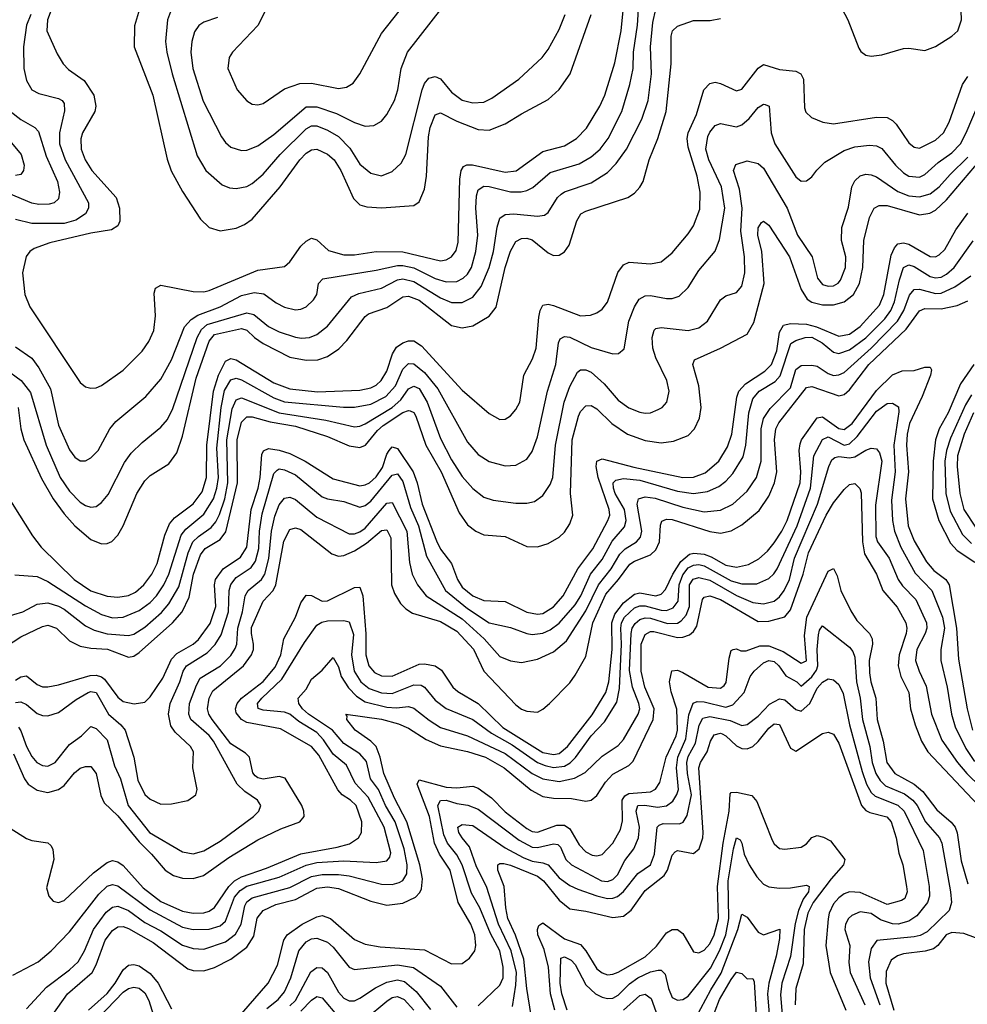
# Model space of a CAD drawing. Header units: inches. Extents: x 884549 to 1028252, y 526810 to 653624.
# Tile 1010 of 1056: x 993745 to 997268, y 634492 to 638151. Entities that reach past the tile are written whole.
import ezdxf

# ---------------------------------------------------------------- set-up
doc = ezdxf.new("R2010")
doc.units = ezdxf.units.IN
doc.header["$MEASUREMENT"] = 0
doc.layers.add('A9693', color=7, linetype='Continuous')

msp = doc.modelspace()

# ---------------------------------------------------------------- linework, layer by layer
at = {"layer": 'A9693', "color": 5}
for points, elevation in [([(994661.7, 638190), (994630.1, 638129.9), (994536.9, 638030), (994523.6, 638010), (994518.4, 637970), (994554, 637890), (994590, 637848.9), (994610, 637836.9), (994630, 637834.9), (994650, 637839.6), (994730, 637893.8), (994786.6, 637913.4), (994830, 637915.4), (994930, 637894.8), (994959.9, 637900.1), (994984.6, 637915.4), (995009.8, 637950), (995090, 638099.7), (995250, 638302.2)], 3580), ([(993730, 636935), (993790, 636893.4), (993816.6, 636856.6), (993859.3, 636779.3), (993890, 636644.6), (993930, 636552.4), (993950, 636525), (993970, 636511.9), (993990, 636511.9), (994010, 636523.2), (994036.5, 636550), (994080.9, 636630), (994102.1, 636657.9), (994214, 636750), (994270, 636814.5), (994310, 636887.3), (994358, 637010), (994383.1, 637036.9), (994407.8, 637052.2), (994490, 637083.7), (994570, 637125.4), (994616.9, 637136.9), (994652.2, 637132.2), (994698.8, 637098.8), (994730, 637082.5), (994770, 637072.7), (994790, 637075.5), (994810, 637084.4), (994837.5, 637110), (994849.9, 637130), (994856, 637170), (994872.2, 637187.8), (995070, 637219.6), (995150, 637236.8), (995170, 637237.5), (995210, 637228.6), (995290, 637188.9), (995330, 637176.1), (995370, 637177.8), (995393.7, 637190), (995410, 637205.3), (995424.6, 637230), (995441.1, 637290), (995447.8, 637350), (995440.7, 637450), (995443.8, 637496.2), (995450, 637518), (995470, 637531.8), (995490, 637530.8), (995570, 637511.6), (995608.8, 637511.2), (995630, 637516), (995652.7, 637527.3), (995717.5, 637582.5), (995824.8, 637615.2), (995870, 637640.8), (995902.9, 637670), (995932.6, 637710), (995983.2, 637810), (996013.8, 637910), (996025.5, 637970), (996027.5, 638030), (996041.3, 638130), (996050.7, 638269.3)], 3460), ([(994480.5, 638159.5), (994430, 638142.3), (994410.6, 638129.4), (994394.7, 638105.3), (994384.6, 638070), (994381.5, 638030), (994388.4, 637970), (994427.7, 637847.7), (994495.9, 637715.9), (994510, 637694.4), (994530, 637676.9), (994570, 637664.6), (994590, 637666.4), (994630, 637681.6), (994690, 637724.6), (994810, 637827.5), (994850, 637827.6), (994922.9, 637802.9), (994990, 637768.4), (995030, 637755.5), (995061.8, 637758.2), (995090, 637774), (995110, 637798), (995138.7, 637850), (995150.5, 637890), (995163, 637970), (995186.5, 638030), (995363.1, 638256.9)], 3560), ([(996790, 638213.5), (996823.9, 638150), (996865, 638045), (996872.4, 638032.4), (996890, 638018.5), (996910, 638015.3), (996950, 638020.1), (997030, 638043.9), (997050, 638045.3), (997110, 638035.9), (997150, 638051.4), (997210, 638089.6), (997232.5, 638110), (997246.6, 638150), (997241.8, 638250)], 3420), ([(993877.9, 638230), (993848.6, 638150), (993845.9, 638110), (993884.4, 638024.4), (993906.5, 637986.5), (993926.2, 637966.2), (993984.7, 637924.7), (994020.4, 637870), (994028.5, 637830), (994025.1, 637810), (993978.3, 637730), (993972.3, 637707.7), (993973.7, 637670), (993989.2, 637630), (994013.5, 637590), (994104.1, 637490), (994116.4, 637450), (994118, 637402), (994110, 637384.8), (994086.4, 637370), (994010, 637357.2), (993857.9, 637322.1), (993799.4, 637300.6), (993783.5, 637290), (993768.9, 637271.1), (993755.2, 637210), (993763.9, 637130), (993783.3, 637083.3), (993970, 636802.7), (993990, 636786.7), (994010, 636781.8), (994030, 636783.2), (994050, 636791.2), (994130, 636847.8), (994201, 636919), (994225.5, 636954.5), (994244, 636996), (994250.5, 637050), (994245.2, 637134.8), (994250, 637153.4), (994270, 637164.2), (994390, 637140.7), (994430, 637140.1), (994450, 637145), (994630, 637219.6), (994730, 637234.2), (994750, 637251.4), (994790.4, 637309.6), (994810, 637328.4), (994830, 637338.9), (994850, 637333), (994892.9, 637292.9), (994950, 637276.9), (994990, 637277.1), (995070, 637289), (995170, 637287.6), (995310, 637254.6), (995330, 637258.3), (995350, 637269.5), (995367.4, 637292.6), (995375.6, 637324.4), (995381.7, 637558.3), (995386.1, 637590), (995395, 637605), (995407.9, 637612.1), (995428, 637612), (995550, 637583.8), (995591.2, 637588.8), (995690, 637661.4), (995770, 637682.7), (995815.2, 637710), (995852.6, 637747.4), (995902.3, 637830), (995920.3, 637870), (995957.5, 637990), (995981.2, 638110), (995991.5, 638210)], 3480), ([(993690, 636854.6), (993750.6, 636810.6), (993784.9, 636764.9), (993843.5, 636570), (993895.3, 636450), (993930, 636398.3), (993970, 636357.8), (993990, 636345.4), (994010, 636339.8), (994030, 636342.3), (994050, 636356), (994073.9, 636386.1), (994134.5, 636505.5), (994159.5, 636540.5), (994200, 636580), (994270, 636637.1), (994294.4, 636665.6), (994314.6, 636705.4), (994405.5, 636970), (994421, 636999), (994442.3, 637017.7), (994590, 637062.1), (994615.2, 637055.2), (994670, 637011), (994710, 636991.4), (994770, 636971), (994792.6, 636967.4), (994822.9, 636970), (994850, 636981), (994890, 637012.1), (994978.8, 637121.2), (995006.5, 637133.5), (995090, 637152.8), (995150, 637184), (995170, 637187.4), (995210, 637177.9), (995310, 637117.4), (995350, 637099.7), (995390, 637099.5), (995430, 637119.9), (995460.5, 637159.5), (995490.8, 637230), (995506.2, 637290), (995519.8, 637380.2), (995530, 637413.5), (995550, 637427.4), (995582, 637430), (995670, 637420.7), (995696.1, 637423.9), (995710, 637434.2), (995744.4, 637490), (995757.4, 637502.6), (995770, 637510.6), (995870, 637544.7), (995930, 637582.7), (995963, 637617), (996000.4, 637670), (996058.2, 637781.8), (996081.3, 637850), (996093.9, 637950), (996090.3, 638050), (996099.3, 638140.7), (996109.4, 638190.6)], 3440), ([(994190.3, 638190.3), (994171.8, 638128.2), (994170.5, 638050.5), (994240.4, 637870), (994292.9, 637632.9), (994308.6, 637588.6), (994350, 637512.3), (994418, 637410), (994450, 637378.5), (994490, 637366.1), (994550, 637376.6), (994581.5, 637390), (994610, 637409.5), (994712.9, 637530), (994786.2, 637630), (994810, 637654.6), (994830, 637666.9), (994850, 637670.1), (994890, 637651.2), (994913.7, 637630), (994939.5, 637590), (994985.9, 637485.9), (995010, 637462.6), (995035.5, 637455.5), (995090, 637451.8), (995210, 637460.7), (995230, 637474.3), (995250, 637521.6), (995257.1, 637570), (995264.9, 637715.1), (995271.5, 637750), (995290, 637797), (995310, 637805.1), (995370, 637773.5), (995450, 637743), (995490, 637740.3), (995550, 637764.3), (995610, 637801.5), (995710, 637854), (995750, 637891.5), (995791.4, 637950), (995869.5, 638170)], 3520), ([(994310.1, 638189.9), (994295.1, 638150), (994286.8, 638070), (994292, 638030), (994312.2, 637950), (994405.1, 637645.1), (994437.1, 637590), (994497.4, 637537.4), (994525.6, 637525.6), (994550, 637523.7), (994589.4, 637530.6), (994610, 637541.7), (994650, 637577.2), (994712.9, 637650), (994810, 637745.5), (994830, 637756.2), (994850, 637756.3), (994890, 637740.8), (994930, 637716.6), (994972.9, 637672.9), (995010, 637614.6), (995050, 637580.9), (995090, 637570.9), (995130, 637587.1), (995162.9, 637617.1), (995181.1, 637650), (995241.2, 637890), (995250, 637914.3), (995266.3, 637933.7), (995290, 637940.1), (995310, 637931.4), (995350, 637882.1), (995390, 637851.8), (995430, 637842.4), (995470, 637845), (995500.4, 637859.5), (995600.3, 637930), (995687, 638010), (995710, 638039.7), (995750, 638114.3), (995773.5, 638170)], 3540), ([(993786.6, 638170), (993770.8, 638130), (993759, 638050), (993760.5, 637970), (993770, 637924.4), (993790.7, 637890.7), (993816.6, 637876.6), (993890, 637857.7), (993903.2, 637850), (993910, 637839.5), (993912, 637812), (993893.3, 637730), (993893.2, 637690), (993914.7, 637630), (994001.2, 637470), (994001.6, 637450), (993990.1, 637430), (993954.5, 637405.5), (993910, 637393.2), (993790, 637393.1), (993730, 637408.7)], 3460), ([(993739.6, 636710), (993749.3, 636630), (993760.3, 636590), (993826.2, 636446.2), (993869.3, 636370), (993910, 636314.6), (993950, 636270.1), (994010, 636219.4), (994050, 636202.9), (994070, 636204.7), (994087.8, 636212.2), (994110, 636235.8), (994129.9, 636270.1), (994180.4, 636390), (994210, 636437.1), (994230, 636457.1), (994299.2, 636500.8), (994330, 636541.2), (994350, 636603.6), (994401.5, 636818.5), (994450, 636956.2), (994470, 636981.5), (994570, 637003.5), (994590, 636997), (994618.2, 636970), (994650, 636948.1), (994750, 636897.2), (994810, 636885.7), (994853, 636887), (994890, 636899.4), (994931.7, 636928.3), (994961.2, 636958.8), (995030, 637048.2), (995042.4, 637057.6), (995110, 637081.8), (995170, 637120.7), (995190, 637123.2), (995230, 637109.1), (995350, 637013.9), (995390, 637005.7), (995430, 637013.3), (995490, 637049.4), (995516.9, 637083.1), (995549.9, 637229.9), (995570, 637290.2), (995590, 637326.2), (995610, 637337.8), (995630, 637338.5), (995650, 637332.5), (995710, 637284.7), (995730, 637274.6), (995750, 637275.3), (995770, 637288.4), (995787.3, 637312.7), (995816, 637404), (995830.8, 637429.2), (995850, 637439.6), (996005.6, 637490), (996030, 637506.2), (996050, 637527.9), (996062.3, 637550), (996085.3, 637630), (996117.4, 637710), (996148.1, 637810), (996166.7, 637986.7), (996167.1, 638090), (996172.3, 638110), (996190, 638126.3), (996250, 638147.8), (996312.3, 638147.7), (996350, 638155.4)], 3420), ([(993668.2, 636430), (993792.5, 636232.5), (993824.8, 636190), (993947.7, 636070), (994010, 636028.7), (994070, 636008.3), (994110, 636004.8), (994150, 636010.8), (994176.3, 636023.7), (994206.8, 636050), (994236.1, 636090), (994256, 636130), (994285.1, 636234.9), (994302.7, 636277.3), (994320.8, 636299.2), (994390, 636351.8), (994423.2, 636396.8), (994439.7, 636450), (994440.8, 636570), (994465.3, 636770), (994483.9, 636830), (994510, 636882.3), (994530, 636891.4), (994550, 636887.3), (994690, 636801.9), (994750, 636778.8), (994851.7, 636768.3), (995010, 636774.3), (995050, 636782.3), (995070, 636792.6), (995089.4, 636810), (995110, 636844.6), (995131.2, 636908.8), (995145.6, 636934.4), (995170, 636950.5), (995190, 636957.4), (995210, 636957.2), (995239.2, 636939.2), (995390, 636773.5), (995490, 636687.2), (995530, 636664.7), (995550, 636666.7), (995570, 636679), (995590, 636702.7), (995604.1, 636730), (995619.2, 636830), (995651, 636890), (995664.8, 636930), (995675, 637045), (995679.7, 637070), (995689.5, 637090.5), (995710, 637094.2), (995730, 637089.1), (995830, 637050.1), (995867.5, 637052.5), (995890, 637061.7), (995910, 637075.6), (995930, 637101.5), (995968.5, 637211.5), (995990, 637239.7), (996010.6, 637249.4), (996090, 637244.1), (996130, 637250.9), (996170, 637284.7), (996230, 637354.7), (996250, 637384.9), (996273.8, 637446.2), (996274.7, 637510), (996264, 637570), (996230, 637677.2), (996226.2, 637710), (996230.5, 637730), (996261.4, 637798.6), (996288.4, 637890), (996310, 637913.9), (996330, 637918.5), (996350, 637914.1), (996410, 637886.8), (996430, 637892.6), (996490, 637970.2), (996510, 637985), (996570, 637966.3), (996630, 637960.2), (996649.4, 637949.4), (996658.5, 637930), (996662.8, 637822.8), (996667.7, 637807.7), (996688, 637788), (996730.1, 637770.1), (996770, 637763.8), (996930, 637789.1), (996970, 637787.8), (996990, 637776.6), (997002.9, 637762.9), (997050, 637692.8), (997070, 637676.8), (997090, 637674), (997150, 637702.9), (997179, 637730), (997199.9, 637770), (997249.5, 637910), (997270, 637940.1)], 3380), ([(993727.5, 636087.5), (993810, 636082.1), (993850, 636062.5), (993990, 635973.1), (994050, 635940.4), (994090, 635928.1), (994130, 635930.1), (994190, 635955), (994230, 635985.2), (994253.5, 636010), (994280.6, 636050), (994299.7, 636090), (994345.1, 636234.9), (994362.4, 636257.6), (994430, 636313.3), (994466.3, 636370), (994478.4, 636410), (994484, 636450), (994478.2, 636558.2), (994493.8, 636710), (994507.2, 636772.8), (994530, 636812.3), (994550, 636818.1), (994570, 636812.7), (994690, 636745.5), (994730, 636730.3), (994949.3, 636710.7), (994990, 636710.7), (995050, 636721.5), (995106.8, 636750), (995141.7, 636790), (995170, 636851.9), (995190, 636872.6), (995210, 636872.1), (995250, 636839.4), (995299.3, 636779.3), (995410, 636581.2), (995450, 636535.4), (995490, 636508.6), (995550, 636492.6), (995590, 636495.8), (995630, 636517.2), (995650, 636546.3), (995670, 636600.3), (995706.7, 636770), (995738.4, 636870), (995747.5, 636950), (995754.8, 636965.2), (995770, 636973.9), (995790, 636971.1), (995870, 636933.1), (995950, 636909.3), (995971.6, 636910), (995991.7, 636928.3), (996009.9, 637030.1), (996030, 637083.5), (996048, 637112), (996070, 637124.7), (996090, 637126.4), (996150, 637114.5), (996170, 637115), (996196.2, 637123.8), (996230, 637155.5), (996270, 637218.9), (996329.9, 637290.1), (996346.1, 637333.9), (996366.2, 637450), (996354.3, 637530), (996306.9, 637630), (996296.3, 637670), (996303.5, 637716.5), (996310, 637732.3), (996330, 637757.5), (996350, 637765.2), (996410, 637752.6), (996430, 637760.4), (996456.6, 637783.4), (996490, 637824.3), (996510, 637837.5), (996516.2, 637836.2), (996530.8, 637830), (996538.3, 637730), (996552.4, 637690), (996630, 637567.1), (996650, 637551.4), (996670, 637551.6), (996690, 637567.2), (996708.1, 637591.9), (996738.5, 637621.5), (996810, 637664.8), (996850, 637679), (996904.6, 637684.6), (996930, 637682.5), (996950, 637672.2), (997000.6, 637610), (997030, 637581.8), (997050.3, 637570), (997090, 637566), (997110, 637575), (997159.3, 637620.7), (997210, 637655.7), (997242, 637690), (997263.5, 637730), (997312.8, 637847.2)], 3360), ([(993617.1, 637810), (993750.8, 637650), (993762.5, 637610), (993759.2, 637590), (993750, 637575.8), (993730, 637572.4)], 3420), ([(993710, 637811.2), (993750, 637779.6), (993801.6, 637750), (993815.6, 637735.6), (993843.3, 637643.3), (993885.7, 637550), (993893.1, 637510), (993890, 637485.1), (993874, 637470), (993854.9, 637465.1), (993816.1, 637463.9), (993790, 637468.9), (993704.6, 637504.6)], 3440), ([(993630, 635780.1), (993750, 635857.5), (993830, 635895.6), (993850, 635900.5), (993881.8, 635890), (993930, 635842.2), (993970, 635822.3), (994010, 635814.7), (994071.5, 635811.5), (994150, 635781.8), (994170, 635785.6), (994190, 635798.9), (994313.3, 635910), (994349.6, 635950), (994375.4, 636004.6), (994391.1, 636090), (994417.4, 636162.6), (994434.9, 636185.1), (994490, 636219.6), (994512, 636248), (994555.2, 636430), (994553.1, 636590), (994570, 636655), (994590, 636674.8), (994610, 636675.5), (994675.9, 636655.9), (994770, 636640.6), (994890, 636601.4), (994970, 636567.2), (995010, 636561.1), (995030.9, 636569.1), (995075.6, 636624.4), (995096.9, 636643.1), (995170, 636690.8), (995190, 636699), (995197.3, 636697.3), (995210, 636691.3), (995217.9, 636677.9), (995255.4, 636570), (995311.9, 636470), (995378.6, 636318.6), (995410, 636273.5), (995440.7, 636250), (995470, 636236.6), (995550, 636230.8), (995630, 636192.6), (995670, 636191.8), (995710, 636203.8), (995750, 636227.3), (995770, 636246.3), (995790, 636277.6), (995800.8, 636310), (995792.7, 636390), (995798.9, 636590), (995822.3, 636677.7), (995830, 636694.5), (995850, 636715.8), (995870, 636716.6), (995890, 636704.1), (995946.1, 636650), (996005, 636610), (996070, 636587), (996130, 636578.8), (996175.7, 636584.3), (996230, 636605.3), (996253.9, 636630), (996272.5, 636670), (996277.9, 636710), (996269.9, 636789.9), (996247.4, 636870), (996253.8, 636886.2), (996350, 636930.1), (996450, 636982.6), (996474.1, 637025.9), (996512.6, 637170), (996503.9, 637290), (996489.6, 637350.4), (996490, 637377.3), (996502.7, 637397.3), (996510, 637402), (996530, 637387.5), (996606.7, 637270), (996650, 637148.1), (996672.1, 637112.1), (996690, 637101.3), (996730, 637090.9), (996770, 637091.2), (996810, 637102.1), (996844.3, 637130), (996867.2, 637170), (996879.2, 637230), (996883, 637330), (996904, 637416), (996921.7, 637450), (996939.7, 637460.3), (996970, 637460.8), (997090, 637425.9), (997128.3, 637431.7), (997150, 637443.6), (997190, 637481.6), (997316.3, 637630)], 3320), ([(993690, 635930.8), (993756.4, 635950), (993810, 635978.9), (993850, 635983.8), (993890, 635971.4), (993910, 635959.7), (993990, 635898.6), (994021.9, 635881.9), (994070, 635868.9), (994150, 635862.8), (994170, 635867.7), (994210, 635893.1), (994272, 635948), (994300.2, 635979.8), (994336.5, 636043.5), (994371.4, 636170), (994388.5, 636210), (994409.4, 636230.6), (994456.9, 636263.1), (994474.8, 636285.2), (994487.9, 636312.1), (994507.7, 636370), (994519.3, 636430), (994515.6, 636590), (994535.1, 636704.9), (994550, 636738.2), (994570, 636745.3), (994710, 636690), (994883, 636663), (994990, 636637.9), (995010, 636640.3), (995030, 636648.9), (995130, 636709.8), (995162.1, 636737.9), (995190, 636778.5), (995210, 636789.2), (995230, 636780.5), (995259.7, 636730), (995310, 636594.7), (995350, 636515.7), (995390, 636453.8), (995430, 636408.8), (995470, 636375.9), (995505.1, 636365.1), (995590, 636353.7), (995630, 636354.5), (995659.4, 636360.6), (995690, 636382.3), (995716.8, 636423.2), (995727.1, 636450), (995737, 636570), (995769.6, 636730), (995790, 636787.5), (995819.2, 636840.8), (995830, 636850.1), (995850, 636850.1), (995870, 636840.8), (995917.7, 636797.7), (995970, 636736.3), (996010, 636708.3), (996050, 636691.7), (996070, 636688.7), (996090, 636690.2), (996118.3, 636701.7), (996133, 636710), (996150.6, 636729.4), (996159, 636770), (996151.3, 636810), (996110, 636894.5), (996098.2, 636930), (996095.7, 636970), (996103.4, 636996.6), (996110, 637003.6), (996130, 637007.2), (996230, 636995.5), (996270, 637005.4), (996301.8, 637030), (996350, 637110.3), (996370, 637124.4), (996410, 637137.6), (996430, 637160.3), (996440.4, 637210), (996439.1, 637270), (996425.3, 637365.3), (996430.5, 637450.5), (996421.2, 637521.2), (996398.8, 637590), (996406.9, 637613.1), (996450, 637626.7), (996490, 637616.2), (996510, 637599.2), (996598.1, 637450), (996636.6, 637350), (996691.2, 637270), (996710.8, 637190), (996730, 637166.8), (996750, 637160.1), (996770, 637161.7), (996787.8, 637172.2), (996796.6, 637183.4), (996815.4, 637230), (996816.6, 637270), (996800.1, 637330), (996801.4, 637378.6), (996826.4, 637453.6), (996837.9, 637530), (996850, 637552.4), (996870, 637570.1), (996890, 637576.6), (996910, 637574.7), (996930, 637566.3), (997010, 637512.6), (997050, 637496.2), (997090, 637492.5), (997130, 637504), (997163.2, 637530), (997203.8, 637576.1), (997270, 637639.5)], 3340), ([(993730, 635696), (993750, 635708.7), (993770, 635712.7), (993810, 635680.1), (993830, 635672), (993850, 635671), (993890, 635678.5), (994006.9, 635713.1), (994030, 635714.8), (994050, 635708.5), (994060, 635699.9), (994110, 635632.6), (994130, 635616.9), (994171.1, 635608.9), (994210, 635614.2), (994230, 635634.3), (994276.8, 635703.2), (994310, 635774.7), (994330, 635794.9), (994389.8, 635830.2), (994410, 635847.5), (994453.4, 635906.6), (994474.5, 635970), (994469.2, 636050), (994473, 636070), (994501.6, 636110), (994566.6, 636153.4), (994590, 636190), (994605.4, 636330), (994631.2, 636410), (994639.3, 636450), (994645.5, 636534.5), (994651, 636549), (994670, 636557.4), (994710, 636551.4), (994750, 636538.1), (994806.7, 636510), (994910, 636444.2), (995010, 636418.8), (995030, 636421.7), (995045.2, 636430), (995070, 636451.6), (995093.8, 636486.2), (995110, 636536.8), (995118.9, 636550), (995130, 636563), (995150, 636557.7), (995207.7, 636470), (995222.4, 636430), (995241.4, 636350), (995294.3, 636214.3), (995310, 636182.9), (995350.5, 636130), (995372.3, 636070), (995390, 636042.4), (995430, 636009.4), (995470, 635991.9), (995550, 635988.2), (995630, 635949.3), (995670, 635941.7), (995690, 635944.4), (995730, 635969.3), (995765.6, 636010), (995819.5, 636110), (995875.2, 636184.8), (995931.9, 636290), (995938.3, 636310), (995936.9, 636330), (995895.4, 636450), (995888, 636490), (995890, 636510.1), (995910, 636519.2), (996028.4, 636488.4), (996210, 636448.9), (996250, 636450.7), (996292.9, 636467.1), (996344, 636510), (996376.4, 636563.6), (996392.2, 636610), (996411.6, 636748.4), (996418.9, 636770), (996442.9, 636797.1), (996514.8, 636845.2), (996539.6, 636870), (996559.2, 636920.8), (996570, 636990.2), (996583.9, 637016.1), (996610, 637021.3), (996670, 637019), (996706.8, 637010), (996790, 636975.1), (996830, 636982.5), (996870, 637011), (996941.8, 637090), (996957.4, 637130), (996984.3, 637275.7), (996996.6, 637303.4), (997010, 637317.8), (997030, 637321.9), (997050, 637316.9), (997130, 637270.5), (997150, 637269.6), (997163.5, 637276.5), (997183.6, 637296.4), (997225.1, 637370), (997270, 637431.5)], 3280), ([(993730, 635613.6), (993750, 635616.2), (993770, 635606.4), (993810, 635573), (993830, 635564.7), (993850, 635564.1), (993890, 635575.9), (993955.6, 635624.4), (993999.8, 635650), (994010, 635654.8), (994030, 635650.1), (994075, 635570), (994121.7, 635530), (994137.2, 635510), (994169.7, 635409.7), (994184.9, 635324.9), (994210, 635271.3), (994230, 635254), (994270, 635235.5), (994310, 635237.1), (994370.7, 635249.3), (994399.6, 635270), (994405.4, 635290), (994389.1, 635370), (994391.6, 635430), (994380.7, 635450), (994323.3, 635503.3), (994306.6, 635526.6), (994298.1, 635570), (994304.9, 635610), (994341, 635690), (994353.4, 635730), (994365.9, 635750), (994442.5, 635797.5), (994471.4, 635828.6), (994494.6, 635865.4), (994522, 635950), (994523.5, 636030), (994530, 636051.3), (994550, 636077.5), (994605.1, 636114.9), (994621.6, 636138.5), (994634.5, 636185.5), (994636.4, 636250), (994646, 636314), (994690, 636464.7), (994702.7, 636477.3), (994710, 636481.3), (994730, 636478.5), (994770, 636459.4), (994870, 636377.6), (994890, 636369.7), (994950, 636360.3), (995010, 636339.4), (995030, 636345.7), (995050, 636361.2), (995130, 636457.8), (995150, 636462.7), (995170, 636434.6), (995197.4, 636337.4), (995228.2, 636270), (995257, 636157), (995327.6, 636030), (995410, 635963.2), (995490, 635909), (995570, 635891.5), (995630, 635869.6), (995650, 635866.6), (995690, 635871.2), (995717.1, 635882.9), (995750, 635907.6), (995810, 635976.6), (995830.8, 636009.2), (995866.8, 636090), (995910, 636145.3), (995947.4, 636212.6), (995994, 636266), (996000.1, 636290), (995994, 636330), (995958.8, 636390), (995952.3, 636410), (995951.6, 636430), (995960.9, 636439.1), (995990, 636445.7), (996050, 636439.2), (996190, 636399.1), (996249.9, 636390.1), (996302, 636398), (996343.9, 636416.1), (996370, 636436.4), (996395.5, 636464.5), (996434.2, 636525.8), (996444.6, 636570), (996455.5, 636690), (996470, 636742.4), (996494.2, 636770), (996553.1, 636806.9), (996572.2, 636827.8), (996612.2, 636947.8), (996630, 636958.6), (996665.3, 636970), (996690, 636971.1), (996728.3, 636950), (996770, 636915.8), (996790, 636910.7), (996830, 636923.9), (996891, 636969), (996960.6, 637039.4), (996984, 637070), (996997.4, 637102.6), (997015.4, 637184.6), (997030.7, 637230), (997050, 637240.3), (997070, 637233.6), (997130, 637196.5), (997150, 637192), (997170, 637194.6), (997190, 637204.8), (997218.5, 637230), (997290, 637328.6)], 3260), ([(993741.1, 635521.1), (993750, 635507.5), (993770, 635449.5), (993790, 635412.1), (993809, 635390), (993830, 635379.6), (993850, 635376.6), (993877.7, 635390), (993930, 635456.6), (993975, 635490), (994010, 635523.5), (994030, 635516.8), (994070, 635474.5), (994098.3, 635378.3), (994119.9, 635330), (994149, 635230), (994227.6, 635130), (994350, 635058.3), (994390, 635050.8), (994430, 635061.9), (994490, 635097.7), (994614.2, 635190), (994634.4, 635210), (994641.2, 635230), (994628.9, 635250), (994582.4, 635282.4), (994553.2, 635310), (994466.3, 635470), (994450, 635490.3), (994381.8, 635550), (994373.7, 635570), (994377.1, 635610), (994402, 635678), (994416.5, 635703.5), (994491.9, 635750), (994530, 635788.5), (994546.5, 635813.5), (994552.7, 635830), (994556.2, 635890), (994572.9, 635950), (994583.3, 636010), (994594.3, 636030), (994644.1, 636070), (994656.8, 636090), (994671.8, 636148.2), (994681.1, 636250), (994694.2, 636305.8), (994710, 636347.8), (994730, 636372.1), (994750, 636377), (994770, 636367.6), (994850, 636302.7), (994970, 636240.3), (994990, 636240.3), (995010, 636247), (995030, 636261.1), (995110, 636353.8), (995130, 636357.1), (995184.4, 636250), (995193.8, 636133.8), (995204.4, 636090), (995223.9, 636050), (995256.4, 636010), (995390, 635924), (995471.8, 635850), (995530, 635784.2), (995570, 635768.6), (995610, 635762.3), (995670, 635773.9), (995730, 635801.5), (995777.9, 635842.1), (995850, 635953.9), (995896.8, 636050), (995944.3, 636110), (995975.6, 636164.4), (995995.4, 636184.6), (996037.9, 636210), (996052.8, 636227.2), (996057.7, 636250), (996040.6, 636350), (996045.7, 636370), (996070, 636377.8), (996106.9, 636373.1), (996210, 636339.6), (996290, 636322.4), (996350, 636327.8), (996396.2, 636350), (996450, 636398.8), (996484.1, 636450), (996501.5, 636510), (996501.7, 636630), (996510.7, 636669.3), (996534.5, 636705.5), (996610, 636782.4), (996630, 636850.8), (996650, 636865.4), (996690, 636866.9), (996710, 636863.6), (996750, 636835.5), (996770, 636829.2), (996790, 636830.5), (996810, 636839.5), (996910, 636930.3), (997008.6, 637030), (997032.1, 637070), (997052.5, 637127.5), (997070, 637148.2), (997090, 637149.4), (997150, 637132.8), (997170, 637134.4), (997221.6, 637158.4), (997281.1, 637198.9)], 3240), ([(993722.3, 635422.3), (993762.9, 635330), (993776.9, 635310), (993810, 635287.9), (993850, 635279.4), (993889, 635290), (993910, 635305.2), (993948.5, 635351.5), (993970, 635368.8), (993990, 635376), (994010, 635375.7), (994029, 635349), (994047.4, 635267.4), (994059.9, 635239.9), (994110, 635191.8), (994190, 635094.9), (994235.5, 635050), (994286.3, 634990), (994316.8, 634970), (994350, 634960.1), (994390, 634958.8), (994428.9, 634970), (994523, 635037), (994630, 635102.6), (994716.4, 635143.6), (994786.6, 635170), (994802.4, 635190), (994801.1, 635210), (994793.5, 635230), (994732.1, 635332.1), (994710, 635338.2), (994650, 635328.2), (994630, 635333.1), (994621, 635341), (994612.4, 635352.4), (994599.3, 635410), (994585.1, 635425.1), (994530, 635459.4), (994460.7, 635550), (994448.3, 635570), (994443, 635590), (994449, 635630), (994462.9, 635657.1), (994576.6, 635750), (994607.3, 635790), (994613.9, 635810), (994614.3, 635830), (994606.4, 635870), (994607.4, 635892.6), (994649.9, 635990), (994687, 636030), (994697.2, 636050), (994727, 636213), (994750, 636256.6), (994770, 636263), (994790, 636256.3), (994905.9, 636165.9), (994930, 636156.9), (994950, 636159.2), (994990, 636176.5), (995035, 636205), (995090, 636252.1), (995110, 636254.8), (995125.2, 636225.2), (995127.6, 636050), (995138.5, 636018.5), (995160.7, 635980.7), (995180.8, 635960.8), (995205.8, 635945.7), (995310, 635914.6), (995370, 635878.7), (995432.1, 635812.1), (995470.9, 635730), (995590, 635604.5), (995610, 635588.7), (995630, 635581.2), (995670, 635578), (995690, 635588.3), (995715, 635610), (995790, 635686.4), (995810, 635714.4), (995850, 635784.4), (995876, 635910), (995923.9, 636016.1), (995971.3, 636070), (996013.1, 636126.9), (996030, 636138.8), (996090, 636162.2), (996110, 636181), (996124, 636210), (996127.7, 636272.3), (996132.5, 636287.5), (996150, 636294.9), (996170, 636293.6), (996310, 636248.8), (996350, 636243), (996390, 636251.3), (996430, 636273.2), (996493.7, 636326.3), (996530, 636380.1), (996551.6, 636430), (996559.4, 636470), (996551.1, 636590), (996555.6, 636630), (996567.3, 636652.7), (996670, 636783.7), (996690, 636787.1), (996790, 636752.8), (996810, 636757.7), (996830, 636774.8), (996902.2, 636870), (997039.8, 637000.2), (997090, 637069.1), (997110, 637078.2), (997170, 637076.3), (997230, 637089.3), (997270, 637105.9)], 3220), ([(993710, 635146.2), (993770, 635107.7), (993790, 635100.2), (993850, 635091.4), (993861.3, 635081.3), (993868.1, 635068.1), (993871.6, 635030), (993844.9, 634924.9), (993853.1, 634893.1), (993870, 634875.2), (993890, 634870.2), (993910, 634877.1), (994020.1, 634979.9), (994070, 635019), (994090, 635026), (994110, 635021.7), (994130, 635007), (994204.1, 634924.1), (994270, 634873.8), (994350, 634837.2), (994390, 634830.1), (994430, 634831.7), (994450, 634837.3), (994470, 634851), (994522.1, 634930), (994543.7, 634950), (994570, 634965.3), (994662.7, 634997.3), (994790, 635050.8), (994924.9, 635075.1), (994971.6, 635088.4), (995004.5, 635110), (995016.4, 635130), (995017.6, 635170), (994995.7, 635230), (994975.3, 635250), (994944.3, 635270), (994928.4, 635288.4), (994857, 635417), (994830, 635449.9), (994715.1, 635515.1), (994590, 635538.9), (994569.2, 635550), (994550, 635575.4), (994547.1, 635590), (994553.4, 635610), (994569.6, 635630), (994650, 635691.8), (994694.8, 635745.2), (994715.7, 635790), (994726.9, 635850), (994769.9, 635929.9), (994790, 635983.5), (994810, 636011.8), (994830, 636010.8), (994869.7, 635989.7), (994890, 635991.3), (994990, 636040.5), (995010, 636041.8), (995020.7, 636010), (995031.7, 635868.3), (995031.5, 635790), (995043.4, 635750), (995064.3, 635724.3), (995090, 635712.2), (995130, 635711.3), (995230, 635756), (995250, 635757), (995290, 635749.6), (995313, 635733), (995355.4, 635670), (995374.3, 635654.3), (995450, 635609.7), (995541, 635521), (995690, 635428.1), (995730, 635419.9), (995750, 635424.3), (995781.3, 635450), (995873.1, 635566.9), (995924.5, 635650), (995935.1, 635690), (995947.8, 635810), (995945.9, 635910), (995958.1, 635941.9), (995990, 635983.6), (996030, 636016.5), (996050, 636021.4), (996110, 636009.8), (996130, 636015.8), (996146.4, 636033.6), (996173, 636090), (996203, 636137), (996235.2, 636164.8), (996251.1, 636168.9), (996290, 636164.1), (996315, 636155), (996370, 636124.3), (996410, 636116), (996454.3, 636125.7), (996492.9, 636147.1), (996524.6, 636175.4), (996550, 636206.4), (996578.7, 636250), (996598.2, 636290), (996646, 636430), (996649.1, 636470.9), (996643.1, 636550), (996645.9, 636574.1), (996651.4, 636590), (996709, 636671), (996730, 636675.4), (996790, 636631), (996810, 636627.9), (996839.7, 636650), (996930, 636772.8), (996990, 636831.6), (997025.6, 636845.6), (997070, 636846.9), (997110, 636859.8), (997130, 636859.7), (997134.1, 636850), (997130.9, 636830), (997100.4, 636750), (997052.5, 636650), (997044.2, 636610), (997041.8, 636570), (997048.6, 636470), (997038, 636370), (997048.2, 636270), (997070, 636213.8), (997116.4, 636136.4), (997143.5, 636103.5), (997188.2, 636070), (997200.8, 636050), (997227.4, 635890), (997234.7, 635774.7), (997267.6, 635590), (997286.9, 635510)], 3180), ([(997292, 636870), (997242.8, 636797.2), (997196.5, 636690), (997163.4, 636630), (997149.5, 636590), (997140.4, 636510), (997137.8, 636370), (997161.4, 636290), (997205.5, 636205.6), (997230, 636178.5), (997295.3, 636135.3)], 3220), ([(997283.4, 636756.5), (997261, 636719), (997204.9, 636595.1), (997190.7, 636550), (997184, 636510), (997187.7, 636390), (997204.5, 636324.5), (997250, 636237.6), (997283.7, 636203.7)], 3240), ([(993720.3, 634599.7), (993813.8, 634650), (993862.9, 634690), (993930, 634761.2), (994039, 634901), (994070, 634931), (994090, 634937.5), (994110, 634931.9), (994230, 634843.1), (994350, 634778.2), (994390, 634769.1), (994449.1, 634770.9), (994490, 634783.5), (994510, 634800.8), (994544, 634890), (994565.3, 634914.7), (994590, 634930.3), (994710, 634963.8), (994810, 635009.3), (994850, 635019.1), (994950, 635025.4), (995070, 635018.1), (995110, 635024.3), (995121.7, 635038.3), (995125, 635055), (995100.6, 635150), (995041.2, 635261.2), (994992.9, 635312.9), (994960.4, 635380.4), (994910, 635420.7), (994874.1, 635474.1), (994850, 635501.2), (994782.7, 635542.7), (994750, 635570.2), (994730, 635577.4), (994650, 635584.3), (994631.2, 635591.2), (994629.4, 635610), (994645.1, 635630), (994719.8, 635700.2), (994804, 635836), (994850, 635900.8), (994868.1, 635911.9), (994890, 635916.4), (994950, 635918.4), (994970, 635912.9), (994985.7, 635865.7), (994978.6, 635790), (994988.5, 635730), (995013.3, 635690), (995044.8, 635664.8), (995090, 635648.8), (995130, 635646.5), (995210, 635678.5), (995237.6, 635677.6), (995250.6, 635670.6), (995290, 635622.5), (995330, 635591), (995430, 635550.1), (995499.6, 635499.6), (995575.5, 635455.5), (995670, 635390.8), (995698.6, 635378.6), (995730, 635372.1), (995770, 635377.2), (995791, 635389), (995811.3, 635408.7), (995870, 635489.6), (995918.9, 635541.1), (995964.9, 635615.1), (995974.6, 635665.4), (995982.7, 635830), (995979.7, 635890), (995982.7, 635910), (995993.5, 635930), (996030, 635965.3), (996050, 635973.1), (996070, 635972.2), (996130, 635955.9), (996150, 635955.4), (996174.4, 635965.6), (996192.7, 635990), (996196.7, 636050), (996210, 636088.2), (996230, 636114.4), (996250, 636124), (996270, 636125.9), (996290, 636121.1), (996390, 636065.8), (996430, 636054.3), (996485.5, 636054.5), (996530, 636074), (996549.1, 636090.9), (996560.9, 636110), (996635.3, 636270), (996684.3, 636410), (996697.6, 636530), (996729.3, 636590.7), (996750, 636600.2), (996810, 636569.4), (996830, 636575.1), (996857.7, 636602.3), (996930, 636696.5), (996970, 636724.1), (996990, 636725.9), (997012.2, 636712.2), (997013.3, 636693.2), (996994.8, 636570), (996999.4, 636470), (996985.8, 636365.8), (996989.1, 636290), (996997.1, 636250), (997020.8, 636190), (997073.5, 636093.5), (997136.1, 636030), (997175.4, 635930), (997182.4, 635890), (997169.3, 635810), (997169.7, 635770), (997192.7, 635670), (997208.4, 635570), (997222.6, 635522.6), (997262.5, 635442.5), (997294.2, 635394.2)], 3160), ([(997290.3, 636690), (997256.2, 636610), (997231.6, 636530), (997230, 636490), (997239.4, 636390), (997254.6, 636330), (997301.2, 636261.2)], 3260), ([(993770, 634474.6), (993844.5, 634555.5), (993930, 634619.4), (993962.9, 634650), (993986.3, 634690), (994019.7, 634770), (994066.2, 634833.8), (994090, 634852.9), (994110, 634855.8), (994150, 634839.9), (994210, 634796.3), (994270, 634764.8), (994350, 634711.1), (994390, 634698.8), (994430, 634696.6), (994510, 634723.6), (994548, 634752), (994568.5, 634790), (994582.1, 634857.9), (994590, 634872), (994610, 634887.4), (994750, 634926.2), (994830, 634966.2), (994870, 634974.4), (994930, 634974.7), (994970, 634969.5), (995090, 634938.1), (995130, 634937.1), (995156.1, 634943.9), (995170, 634951.3), (995184, 634976), (995185.2, 635010), (995174.3, 635070), (995141.5, 635170), (995104.6, 635230), (995079.2, 635290), (995049.6, 635330), (995034.1, 635394.1), (995010, 635423), (994950, 635461.4), (994908.1, 635510), (994818.5, 635570), (994796.5, 635590), (994783.1, 635610), (994779.8, 635630), (994810, 635662.3), (994830, 635700.3), (994870, 635733.2), (994910, 635780.3), (994930, 635746), (994940.1, 635710), (994967.7, 635667.7), (994996.8, 635636.8), (995030, 635616.4), (995110, 635595.8), (995146.2, 635593.8), (995190, 635598.8), (995210, 635592.5), (995267.2, 635547.2), (995310, 635520.6), (995410, 635489.8), (995550, 635424.2), (995650, 635349.8), (995690, 635329.4), (995750, 635319.5), (995807.9, 635332.1), (995847.4, 635352.6), (995910, 635413.7), (995970, 635453.2), (995990, 635476.2), (996044.6, 635570), (996049.9, 635590), (996046.9, 635610), (996023.5, 635670), (996012.5, 635732.5), (996017.6, 635870), (996022.1, 635890), (996032.8, 635907.2), (996050, 635921.4), (996070, 635928.3), (996090, 635926.6), (996153.3, 635906.7), (996190, 635908.7), (996203.8, 635916.2), (996222.5, 635937.5), (996235.3, 635970), (996235.1, 636050), (996248.2, 636071.8), (996270, 636077.5), (996310, 636067.5), (996410, 636011.2), (996470, 635984.4), (996510, 635980.1), (996550, 635990.1), (996570, 636006.2), (996587, 636030), (996606.5, 636070), (996625.8, 636150), (996710.9, 636350), (996752.7, 636490), (996764.7, 636515.3), (996775.6, 636524.4), (996790, 636527.2), (996830, 636522.2), (996850, 636525.7), (996890, 636551.6), (996910, 636558.6), (996930, 636556.6), (996941.6, 636541.6), (996950, 636510), (996926.4, 636346.4), (996927.1, 636230), (996934, 636210), (996977.7, 636150), (997010.5, 636070), (997026.3, 636046.3), (997075.8, 635995.8), (997116.6, 635910), (997117.4, 635890), (997110.5, 635870), (997079.7, 635810), (997075.7, 635770), (997088.4, 635730), (997114.3, 635674.3), (997135, 635570), (997173.4, 635473.4), (997231.4, 635390), (997265.4, 635350), (997370, 635247.3)], 3140), ([(993865.7, 634450), (993922.4, 634530), (994014.1, 634610), (994030, 634638), (994063.3, 634730), (994090, 634765.8), (994110, 634779.3), (994130, 634780.6), (994150, 634772.9), (994241.3, 634721.3), (994370, 634623.7), (994390, 634617.2), (994430, 634616.6), (994470, 634628), (994530, 634658.9), (994590, 634704.6), (994615.4, 634744.6), (994628.1, 634811.9), (994650, 634840.1), (994697.9, 634862.1), (994770, 634881), (994850, 634922.7), (994890, 634927.7), (994930, 634922.6), (995050, 634875), (995110, 634859.5), (995170, 634867), (995216.3, 634890), (995233, 634907), (995239, 634921), (995242.1, 634957.9), (995232.2, 635010), (995184.2, 635170), (995138.2, 635258.2), (995099.2, 635350), (995085.7, 635410), (995070.6, 635450), (995050, 635469.9), (994992.4, 635510), (994961.2, 635550), (994963.1, 635563.1), (994958, 635570), (995090, 635550.8), (995153.9, 635533.9), (995190, 635517.5), (995255.8, 635475.8), (995310, 635452.4), (995410, 635431.2), (995476.4, 635410), (995546.1, 635370), (995646.9, 635286.9), (995690, 635263.7), (995730, 635257.5), (995796.2, 635256.2), (995850, 635247.1), (995870, 635250.6), (995890, 635267.1), (995923, 635317), (995950, 635347), (996010, 635379.5), (996025.3, 635394.7), (996099.5, 635550), (996103.5, 635590), (996069.5, 635670), (996055.9, 635730), (996055.4, 635830), (996070, 635865.7), (996090, 635877), (996102.9, 635877.1), (996190, 635854.4), (996210, 635855.5), (996235.4, 635864.6), (996250, 635876.6), (996262.9, 635897.1), (996283.9, 635996.1), (996290, 636004.6), (996310, 636009.7), (996350, 635996.1), (996490, 635914.7), (996530, 635915.2), (996590, 635931.9), (996610, 635957.9), (996657.6, 636090), (996677.5, 636170), (996743.4, 636310), (996770, 636355.4), (996810, 636405.4), (996830, 636423.6), (996850, 636427.6), (996868.8, 636408.8), (996873, 636393), (996878.6, 636210), (996885.5, 636165.6), (996929.7, 636090), (996953.3, 636030), (997007.3, 635967.3), (997039.4, 635910), (997043.2, 635890), (997040.4, 635870), (997014.7, 635790), (997011, 635750), (997020.6, 635710), (997050.1, 635650), (997057, 635590), (997073.9, 635530), (997097.1, 635470), (997121, 635430), (997329.4, 635210)], 3120), ([(994570, 634455.7), (994668.4, 634570), (994703.1, 634636.9), (994727.6, 634730), (994739.7, 634750), (994795.3, 634790), (994850, 634816.6), (994870, 634821.4), (994901.1, 634810), (994990, 634732.7), (995030, 634714.7), (995085.1, 634705.1), (995250, 634694.5), (995350, 634642.5), (995390, 634643), (995417.4, 634662.6), (995437.5, 634690), (995441.3, 634710), (995437.1, 634750), (995421.7, 634790), (995374.6, 634870), (995345.6, 634990), (995306, 635050), (995286.6, 635090), (995268.2, 635190), (995222.6, 635310), (995230, 635326.2), (995330, 635298.2), (995370, 635296.1), (995430, 635302.8), (995450, 635294.8), (995499.4, 635259.4), (995550, 635207.5), (995630, 635144.5), (995650, 635134.5), (995670, 635131.9), (995742.5, 635157.6), (995770, 635157.6), (995790, 635144.3), (995824.7, 635084.7), (995850, 635058.2), (995873.7, 635046.3), (995890, 635043.8), (995910, 635048.8), (995950, 635090.9), (995978.7, 635141.3), (995986.2, 635173.8), (995984.5, 635250), (995994.1, 635265.9), (996010, 635275.1), (996090, 635280.7), (996108.3, 635291.7), (996124.6, 635315.4), (996147.8, 635410), (996185.1, 635490), (996190, 635510), (996188.3, 635588.3), (996167.4, 635652.6), (996160.7, 635690), (996169.6, 635730.4), (996190, 635733.4), (996210, 635725.1), (996303.9, 635670), (996350, 635666.1), (996364.1, 635675.9), (996371.8, 635688.2), (996382.4, 635777.6), (996390, 635806.4), (996397.2, 635810), (996410, 635813.2), (996425.7, 635805.7), (996445.5, 635805.5), (996496.6, 635823.4), (996530, 635824.2), (996583.1, 635803.1), (996650, 635759.3), (996670, 635768.7), (996662.4, 635862.4), (996670.7, 635930), (996750, 636101), (996770, 636111.6), (996784.3, 636084.3), (996797.9, 636030), (996834.6, 635954.6), (996857.6, 635917.6), (996903.9, 635870), (996914.4, 635850), (996914.7, 635830), (996902.9, 635770), (996903.9, 635723.9), (996909.2, 635690), (996927.8, 635630), (996932.4, 635550), (996954.6, 635470), (996969.1, 635390), (996998.9, 635350), (997069.9, 635309.8), (997102, 635282), (997155, 635215), (997208, 635168), (997222, 635150), (997229.5, 635129.5), (997244.4, 635024.4), (997270, 634939)], 3080), ([(995450, 634485.8), (995530, 634562.3), (995542.7, 634590), (995542.1, 634630), (995529.9, 634690), (995494.9, 634754.9), (995456.3, 634850), (995424.6, 634904.6), (995390, 635010), (995370, 635046.9), (995336.1, 635090), (995321.7, 635121.7), (995299.3, 635230), (995310, 635248.7), (995330, 635250.7), (995370, 635238.1), (995411.4, 635231.4), (995450, 635217.1), (995602, 635102), (995650, 635075.8), (995670, 635074.2), (995730, 635087.9), (995745.9, 635085.9), (995755.3, 635075.3), (995775.8, 635030), (995796.3, 635010), (995908.4, 634950), (995930, 634948.1), (995950, 634955.2), (995967.4, 634972.7), (995994.4, 635025.6), (996028.2, 635070), (996045.1, 635110), (996049.4, 635150), (996036.3, 635210), (996043.2, 635230), (996068.4, 635231.6), (996116.2, 635223.8), (996150, 635228.9), (996173.3, 635246.7), (996188.4, 635271.6), (996193.7, 635290), (996186.8, 635370), (996191.3, 635410), (996221.5, 635478.5), (996233.1, 635566.9), (996248.6, 635611.4), (996263.2, 635616.8), (996290, 635615.4), (996370, 635596.5), (996395.5, 635604.5), (996438.1, 635650), (996460.9, 635710), (996475.4, 635730), (996510, 635760.7), (996530, 635769.7), (996550, 635765.3), (996567.5, 635750), (996592.5, 635712.5), (996633.7, 635690), (996650, 635673.7), (996690, 635709.2), (996707.1, 635732.9), (996712.1, 635750), (996709.6, 635810.4), (996715, 635865), (996718.2, 635881.8), (996730, 635898), (996830, 635818.5), (996842.6, 635802.6), (996850, 635781.6), (996855.5, 635690), (996869.2, 635630), (996878.3, 635550), (996905.5, 635450), (996913.8, 635390), (996927.2, 635350), (996943.6, 635323.6), (996964, 635304), (997034.1, 635274.1), (997065.7, 635250), (997081.2, 635230), (997112.5, 635170), (997164.4, 635110), (997172.4, 635090), (997204.8, 634910), (997209.2, 634870), (997200.3, 634839.7), (997118.3, 634761.6), (997092.6, 634747.4), (997070, 634742.2), (996931.1, 634728.9), (996910, 634698.9), (996899.9, 634650), (996906.3, 634590), (996942, 634490)], 3060), ([(995577.1, 634482.9), (995590, 634563.1), (995591.6, 634610), (995572.6, 634690), (995525.4, 634790), (995480.3, 634930), (995442.7, 635002.7), (995417.4, 635077.4), (995389.5, 635110), (995377.6, 635130), (995373.8, 635150), (995390, 635160.4), (995430, 635156.1), (995550, 635072.8), (995616.9, 635036.9), (995650, 635023.5), (995690, 635018), (995709.6, 635009.5), (995750, 634961.1), (995790, 634933.6), (995820, 634920), (995890, 634894.4), (995930, 634885.2), (995950, 634885.6), (995967.8, 634892.2), (995990, 634911), (996042.7, 634977.3), (996090, 635010.2), (996105, 635050), (996115, 635150), (996122.1, 635157.9), (996136.8, 635163.2), (996197.9, 635162.1), (996211.5, 635168.5), (996226.3, 635193.7), (996242.4, 635270), (996227.5, 635350), (996225, 635390), (996230, 635412.3), (996257.4, 635462.6), (996271.3, 635528.7), (996285.2, 635554.8), (996310, 635561.6), (996386.1, 635546.1), (996430, 635528), (996450, 635532), (996490, 635562.9), (996532.5, 635607.6), (996570, 635627.2), (996590, 635623.8), (996630, 635587.1), (996650, 635581.4), (996682.9, 635610), (996710, 635666.3), (996730, 635688.3), (996750, 635701.8), (996770, 635698), (996790, 635680.7), (996806.8, 635646.8), (996829.5, 635530), (996876.3, 635356.3), (996893.2, 635310), (996910, 635279.2), (996924.6, 635264.6), (997010, 635232.3), (997032.9, 635210), (997103.6, 635063.6), (997126.4, 634930), (997127, 634893), (997119.2, 634870), (997079.7, 634820.3), (997050, 634800.8), (997011, 634789), (996990, 634790.8), (996945.4, 634805.4), (996910, 634829.5), (996870, 634835.4), (996838.3, 634821.7), (996825.7, 634810), (996814.7, 634790), (996812.7, 634770), (996830.5, 634710.5), (996827, 634647), (996831.9, 634610), (996886.7, 634490)], 3040), ([(995646.9, 634450), (995630.1, 634550.1), (995619.7, 634659.7), (995588.5, 634748.5), (995560.1, 634810), (995552.3, 634850), (995545.9, 634930), (995522.3, 634990), (995523.2, 635010), (995530, 635015.1), (995545.3, 635014.7), (995570, 635008.8), (995670, 634967.5), (995692, 634950), (995750, 634879), (995790, 634845.9), (995850, 634838.4), (995950, 634813.7), (995990, 634819.4), (996018.8, 634841.2), (996070, 634914.4), (996141.1, 634970), (996153.4, 634990), (996170, 635046.2), (996181.6, 635058.4), (996190, 635063.4), (996250, 635052), (996270.4, 635069.6), (996284.4, 635110), (996286.2, 635130), (996270.2, 635370), (996275.6, 635390), (996300.5, 635430), (996313.1, 635470), (996326.4, 635493.6), (996350, 635499), (996356.4, 635496.4), (996370, 635489.6), (996410, 635452.3), (996430, 635442.5), (996450, 635441.6), (996470, 635449.7), (996490, 635467.8), (996530, 635517.4), (996550, 635533.9), (996570, 635531.7), (996610, 635443.7), (996630, 635431.9), (996730, 635497.9), (996750, 635503.1), (996770, 635495.7), (996790, 635461.6), (996874.8, 635230), (996890, 635212), (996905, 635205), (996968.8, 635188.8), (996984.2, 635170), (997003.7, 635110), (997013, 635053), (997027.9, 635010), (997041.5, 634930), (997043.6, 634910), (997034.9, 634885.1), (997022.6, 634877.4), (996970, 634863), (996870, 634906.8), (996830, 634909.3), (996810, 634901.8), (996790, 634887.7), (996770, 634864.7), (996754.3, 634830), (996750.7, 634809.3), (996741.8, 634710), (996758.1, 634610), (996815.8, 634470)], 3020), ([(995734.4, 634470), (995718.8, 634530), (995710.9, 634630), (995694.9, 634694.9), (995671.8, 634750), (995670.6, 634769.4), (995675.1, 634784.9), (995690, 634794.8), (995770, 634734.9), (995830, 634713.9), (995850, 634690.1), (995890, 634623.7), (995910, 634608.2), (995930, 634601.5), (995950, 634603.1), (995970, 634611), (996070, 634667.9), (996112.6, 634707.4), (996150, 634757.1), (996170, 634770.1), (996190, 634770.2), (996210, 634754.4), (996250, 634687.2), (996270, 634683), (996290, 634692.7), (996310, 634717), (996326.2, 634750), (996342.3, 634810), (996339.1, 634930), (996360.5, 635090), (996382, 635210), (996386.3, 635273.7), (996390, 635278.9), (996410, 635279.9), (996467.3, 635267.3), (996484.9, 635244.9), (996542, 635102), (996550, 635087.8), (996570, 635071.2), (996590, 635068.2), (996650, 635075.9), (996670, 635088.1), (996690, 635111.2), (996710, 635118.8), (996733.1, 635113.1), (996758.7, 635098.7), (996812.2, 635030), (996808, 635010), (996761.8, 634958.2), (996695.3, 634870), (996674.7, 634830), (996661.6, 634770), (996657.9, 634642.1), (996630.7, 634550), (996627.7, 634490)], 2980), ([(995780, 634470), (995760.7, 634530), (995754.5, 634570), (995756.8, 634663.2), (995770, 634667.7), (995795.4, 634655.3), (995810, 634639.6), (995850, 634564.4), (995885.3, 634530), (995910, 634518.1), (995930, 634513), (995950, 634514.9), (995970, 634526), (996011.9, 634568.1), (996042.7, 634590), (996090, 634612.4), (996118.7, 634618.7), (996130, 634618.5), (996144, 634604), (996157, 634550), (996170, 634517.5), (996190, 634507), (996210, 634510.1), (996230, 634521.9), (996313.5, 634626.5), (996346.9, 634690), (996370.1, 634749.9), (996380.8, 634810), (996379, 634950), (996399.2, 635070), (996410.3, 635110.3), (996423, 635103), (996430, 635090.7), (996438.8, 635050), (996456.4, 635010), (996484.9, 634964.9), (996510, 634937.7), (996530, 634928.5), (996570, 634923.2), (996610, 634924), (996670, 634934.1), (996679.6, 634930), (996677, 634910), (996658, 634882), (996639.7, 634840.3), (996627.7, 634792.3), (996610.9, 634669.1), (996577.8, 634570), (996573.4, 634526.6), (996582.7, 634410)], 2960), ([(996258.6, 634441.4), (996314, 634546), (996352.7, 634607.3), (996415.1, 634770), (996430, 634826.7), (996450, 634815.9), (996490, 634759.6), (996510, 634750.2), (996571, 634771), (996570, 634736), (996557.7, 634670), (996529.4, 634570), (996524.4, 634530), (996534.8, 634410)], 2940), ([(994664, 634476), (994705.5, 634510), (994730, 634537.9), (994753.3, 634590), (994782.4, 634690), (994810, 634724.4), (994830, 634735.3), (994850, 634737.7), (994890, 634722.4), (994910, 634703.8), (994969.7, 634629.7), (994990, 634621), (995150, 634638.3), (995208.8, 634628.8), (995310, 634559.5), (995370, 634481.6)], 3060), ([(997298.5, 634738.5), (997254.5, 634754.5), (997210, 634758.1), (997189.1, 634750), (997158, 634710), (997142.2, 634697.8), (997110.8, 634689.2), (997030, 634679.8), (997007.9, 634672.1), (996984.7, 634655.3), (996966.4, 634613.6), (996965.2, 634570), (996994.9, 634470)], 3080), ([(994000.8, 634470), (994070, 634531.3), (994099.8, 634570), (994130, 634620.4), (994150, 634637.6), (994170, 634640.1), (994190, 634634.7), (994230, 634606.4), (994259.5, 634570), (994310, 634475.3)], 3080), ([(994750, 634485.8), (994770, 634506.3), (994827.9, 634612.1), (994850, 634628.4), (994870, 634626.8), (994890, 634610.1), (994930, 634537), (994950, 634514), (994970, 634504.2), (994990, 634504.9), (995010, 634514), (995067.7, 634552.3), (995110, 634574.1), (995150, 634582.5), (995176.1, 634576.1), (995219.4, 634539.4), (995272.9, 634472.9)], 3040), ([(996314.2, 634425.8), (996346.3, 634510), (996390, 634583.5), (996410, 634610.9), (996430, 634605.6), (996450, 634586.3), (996470, 634587.2), (996475, 634575), (996486.4, 634390)], 2920), ([(994038.2, 634441.8), (994130, 634536.4), (994150, 634550.1), (994170, 634555.6), (994190, 634551.2), (994210, 634534.4), (994225.9, 634505.9), (994248.7, 634430)], 3060), ([(994790, 634465.9), (994830, 634507.2), (994850, 634520.3), (994870, 634515.9), (994930, 634444.1)], 3020), ([(995030, 634436.7), (995110, 634503.9), (995130, 634516.5), (995150, 634520.2), (995174.3, 634510), (995210.7, 634470)], 3020), ([(995990.1, 634469.9), (996050, 634524.8), (996070, 634529.6), (996093.1, 634513.1), (996121.7, 634430)], 2940)]:
    msp.add_lwpolyline(points, dxfattribs=dict(at, elevation=elevation))

doc.saveas('drawing.dxf')
